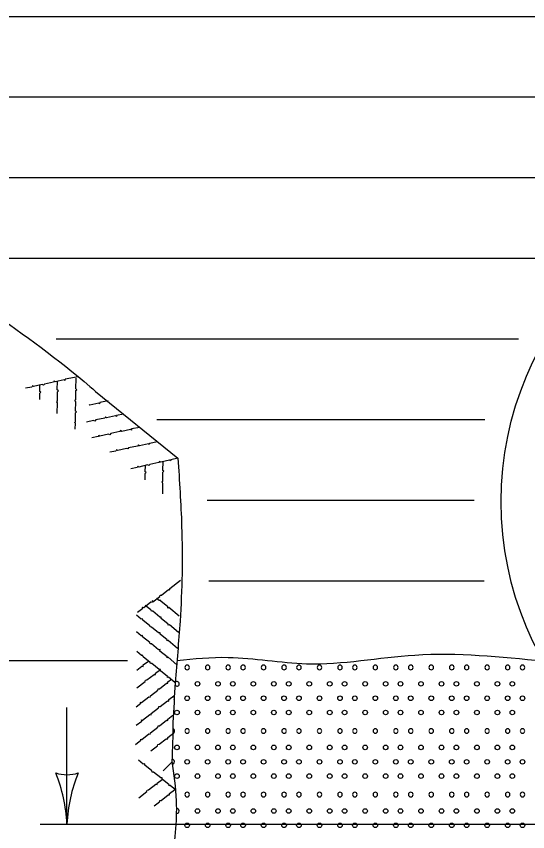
# Model space of a CAD drawing. Extents: x 49991.4 to 50021, y 49987.6 to 50011.4.
# Drawn here: x 50002.154 to 50002.914, y 49993.227 to 49994.441 of the extents above; entities that cross this region are included whole.
import ezdxf

# ---------------------------------------------------------------- set-up
doc = ezdxf.new("R2010")
doc.units = 0
doc.layers.add('Level 1', color=7, linetype='Continuous')
doc.layers.add('Level 3', color=7, linetype='Continuous')

msp = doc.modelspace()

# ---------------------------------------------------------------- linework, layer by layer
at = {"layer": 'Level 1'}
for p, q in [((50001.5996, 49994.4405), (50003.795, 49994.4405)), ((50001.7626, 49994.3205), (50003.795, 49994.3205)), ((50001.9159, 49994.2005), (50003.1608, 49994.2005)), ((50002.052, 49994.0805), (50003.0002, 49994.0805)), ((50002.2134, 49993.9605), (50002.9007, 49993.9605)), ((50002.2721, 49993.8822), (50002.3944, 49993.7827)), ((50002.3631, 49993.8405), (50002.8509, 49993.8405)), ((50002.4377, 49993.7205), (50002.835, 49993.7205)), ((50002.803, 49993.7205), (50002.835, 49993.7205)), ((50002.4404, 49993.6005), (50002.803, 49993.6005)), ((50002.803, 49993.6005), (50002.8496, 49993.6005)), ((50002.3853, 49993.332), (50002.3853, 49993.3302)), ((50002.3853, 49993.3302), (50002.3725, 49993.3175))]:
    msp.add_line(p, q, dxfattribs=at)
for points in [[(50002.246, 49993.9039), (50002.2269, 49993.9002), (50002.2264, 49993.8984), (50002.2252, 49993.8995), (50002.212, 49993.8965), (50002.2104, 49993.8978), (50002.2093, 49993.8961), (50002.1959, 49993.8932), (50002.1946, 49993.8917), (50002.1926, 49993.8924), (50002.1797, 49993.8894), (50002.178, 49993.8906), (50002.177, 49993.8887), (50002.1679, 49993.8869)], [(50002.2419, 49993.8261), (50002.2423, 49993.8351), (50002.2407, 49993.8358), (50002.242, 49993.8368), (50002.2421, 49993.8503), (50002.2437, 49993.8516), (50002.2424, 49993.853), (50002.2426, 49993.8668), (50002.2414, 49993.8684), (50002.2425, 49993.8701), (50002.2425, 49993.8835), (50002.244, 49993.8848), (50002.2425, 49993.8862), (50002.2429, 49993.9019)], [(50002.189, 49993.8701), (50002.189, 49993.8796), (50002.1906, 49993.881), (50002.189, 49993.8823), (50002.1893, 49993.8918)], [(50002.2151, 49993.8494), (50002.2154, 49993.865), (50002.2142, 49993.8666), (50002.2152, 49993.8682), (50002.2152, 49993.8817), (50002.2167, 49993.883), (50002.2151, 49993.8844), (50002.2155, 49993.8974)], [(50002.2906, 49993.868), (50002.2782, 49993.8655), (50002.2778, 49993.8638), (50002.2766, 49993.8648), (50002.2634, 49993.8618), (50002.2626, 49993.8626)], [(50002.3133, 49993.8485), (50002.3032, 49993.8466), (50002.3029, 49993.8448), (50002.3016, 49993.8458), (50002.2884, 49993.8429), (50002.2868, 49993.8443), (50002.2857, 49993.8425), (50002.2723, 49993.8397), (50002.271, 49993.8381), (50002.2691, 49993.8388), (50002.2583, 49993.8363)], [(50002.3379, 49993.8285), (50002.3256, 49993.8263), (50002.3252, 49993.8245), (50002.324, 49993.8255), (50002.3108, 49993.8227), (50002.3091, 49993.824), (50002.3081, 49993.8223), (50002.2946, 49993.8195), (50002.2933, 49993.8178), (50002.2914, 49993.8185), (50002.2783, 49993.8155), (50002.2767, 49993.8167), (50002.2758, 49993.8149), (50002.2666, 49993.8131)], [(50002.3639, 49993.8074), (50002.3521, 49993.8049), (50002.3517, 49993.8032), (50002.3505, 49993.8043), (50002.3373, 49993.8013), (50002.3356, 49993.8026), (50002.3345, 49993.8009), (50002.3211, 49993.7981), (50002.3198, 49993.7965), (50002.3179, 49993.7972), (50002.3049, 49993.7942), (50002.3032, 49993.7953), (50002.3022, 49993.7935), (50002.2931, 49993.7917)], [(50002.3943, 49993.7827), (50002.3837, 49993.7805), (50002.3832, 49993.7787), (50002.382, 49993.7798), (50002.3688, 49993.7768), (50002.3671, 49993.7781), (50002.3661, 49993.7764), (50002.3526, 49993.7735), (50002.3513, 49993.772), (50002.3494, 49993.7727), (50002.3364, 49993.7697), (50002.3347, 49993.7709), (50002.3337, 49993.769), (50002.3246, 49993.7672)], [(50002.3458, 49993.7504), (50002.3458, 49993.7599), (50002.3474, 49993.7613), (50002.3458, 49993.7626), (50002.346, 49993.7721)], [(50002.3719, 49993.7297), (50002.3721, 49993.7453), (50002.371, 49993.7469), (50002.372, 49993.7485), (50002.372, 49993.762), (50002.3735, 49993.7633), (50002.3719, 49993.7647), (50002.3723, 49993.7777)], [(50002.3572, 49993.5691), (50002.3674, 49993.5769), (50002.3679, 49993.5789), (50002.3699, 49993.5791), (50002.3804, 49993.5874), (50002.3824, 49993.5871), (50002.3825, 49993.5891), (50002.3985, 49993.6012)], [(50002.3688, 49993.57), (50002.3688, 49993.571), (50002.3668, 49993.5708), (50002.3628, 49993.5741)], [(50002.3343, 49993.5534), (50002.3424, 49993.5595), (50002.342, 49993.5612), (50002.3436, 49993.5608), (50002.3542, 49993.5691), (50002.3563, 49993.5686), (50002.3566, 49993.5707), (50002.3573, 49993.5712)], [(50002.3952, 49993.5235), (50002.3817, 49993.535), (50002.3801, 49993.5342), (50002.3801, 49993.5358), (50002.3696, 49993.5443), (50002.3697, 49993.5464), (50002.3676, 49993.5462), (50002.357, 49993.5549), (50002.355, 49993.555), (50002.3544, 49993.5569), (50002.3457, 49993.5637)], [(50002.3962, 49993.5475), (50002.3809, 49993.5606), (50002.3793, 49993.5598), (50002.3793, 49993.5614), (50002.3688, 49993.5699), (50002.3688, 49993.571)], [(50002.3938, 49993.4997), (50002.3799, 49993.5115), (50002.3783, 49993.5108), (50002.3783, 49993.5124), (50002.3678, 49993.5209), (50002.3678, 49993.523), (50002.3658, 49993.5228), (50002.3552, 49993.5315), (50002.3532, 49993.5316), (50002.3526, 49993.5334), (50002.3421, 49993.5418), (50002.3419, 49993.5438), (50002.3399, 49993.5434), (50002.3328, 49993.5494)], [(50002.3928, 49993.4754), (50002.3798, 49993.4865), (50002.3782, 49993.4857), (50002.3782, 49993.4873), (50002.3677, 49993.4958), (50002.3678, 49993.4979), (50002.3658, 49993.4977), (50002.3551, 49993.5065), (50002.3531, 49993.5065), (50002.3525, 49993.5084), (50002.342, 49993.5167), (50002.3419, 49993.5187), (50002.3398, 49993.5183), (50002.3327, 49993.5244)], [(50002.39, 49993.4489), (50002.3805, 49993.457), (50002.3789, 49993.4562), (50002.3789, 49993.4578), (50002.3684, 49993.4663), (50002.3684, 49993.4685), (50002.3664, 49993.4682), (50002.3558, 49993.477), (50002.3538, 49993.477), (50002.3531, 49993.4789), (50002.3426, 49993.4872), (50002.3425, 49993.4893), (50002.3405, 49993.4889), (50002.3333, 49993.4949)], [(50002.3334, 49993.4674), (50002.3409, 49993.4733), (50002.3429, 49993.473), (50002.343, 49993.4751), (50002.3506, 49993.4808)], [(50002.3335, 49993.441), (50002.3459, 49993.4505), (50002.3464, 49993.4525), (50002.3484, 49993.4527), (50002.3589, 49993.461), (50002.3609, 49993.4606), (50002.3609, 49993.4627), (50002.3683, 49993.4682)], [(50002.3322, 49993.4127), (50002.3394, 49993.418), (50002.339, 49993.4198), (50002.3405, 49993.4194), (50002.3512, 49993.4277), (50002.3532, 49993.4272), (50002.3535, 49993.4292), (50002.3644, 49993.4376), (50002.3649, 49993.4395), (50002.3669, 49993.4397), (50002.3773, 49993.448), (50002.3793, 49993.4477), (50002.3794, 49993.4498), (50002.3848, 49993.4538)], [(50002.3324, 49993.3855), (50002.3407, 49993.3916), (50002.3403, 49993.3934), (50002.3419, 49993.393), (50002.3525, 49993.4013), (50002.3546, 49993.4008), (50002.3549, 49993.4028), (50002.3658, 49993.4112), (50002.3662, 49993.4131), (50002.3682, 49993.4133), (50002.3787, 49993.4216), (50002.3807, 49993.4213), (50002.3808, 49993.4234), (50002.3883, 49993.429)], [(50002.3312, 49993.3568), (50002.3395, 49993.3629), (50002.3391, 49993.3646), (50002.3407, 49993.3643), (50002.3513, 49993.3726), (50002.3534, 49993.3721), (50002.3536, 49993.3741), (50002.3645, 49993.3824), (50002.365, 49993.3844), (50002.367, 49993.3846), (50002.3775, 49993.3929), (50002.3795, 49993.3926), (50002.3796, 49993.3946), (50002.3871, 49993.4003)], [(50002.3541, 49993.347), (50002.3643, 49993.3548), (50002.3648, 49993.3567), (50002.3667, 49993.357), (50002.3772, 49993.3653), (50002.3792, 49993.3649), (50002.3793, 49993.367), (50002.3886, 49993.374)], [(50002.3909, 49993.2891), (50002.383, 49993.2958), (50002.3814, 49993.295), (50002.3814, 49993.2966), (50002.3709, 49993.3051), (50002.3709, 49993.3072), (50002.3689, 49993.307), (50002.3582, 49993.3157), (50002.3562, 49993.3157), (50002.3556, 49993.3176), (50002.3451, 49993.3259), (50002.345, 49993.3279), (50002.3429, 49993.3275), (50002.3358, 49993.3335)], [(50002.3361, 49993.2773), (50002.3484, 49993.2868), (50002.3489, 49993.2888), (50002.3509, 49993.289), (50002.3614, 49993.2974), (50002.3634, 49993.297), (50002.3635, 49993.2991), (50002.3708, 49993.3047)], [(50002.3593, 49993.2654), (50002.3669, 49993.2713), (50002.3674, 49993.2733), (50002.3694, 49993.2735), (50002.3799, 49993.2819), (50002.3819, 49993.2815), (50002.382, 49993.2836), (50002.3894, 49993.2892)]]:
    msp.add_lwpolyline(points, dxfattribs=at)
for centre, radius in [((50003.355, 49993.7182), 0.48), ((50002.4235, 49993.4469), 0.00341), ((50002.454, 49993.4469), 0.00341), ((50002.4761, 49993.4469), 0.00341), ((50002.5066, 49993.4469), 0.00341), ((50002.5371, 49993.4469), 0.00341), ((50002.5592, 49993.4469), 0.00341), ((50002.5897, 49993.4469), 0.00341), ((50002.6202, 49993.4469), 0.00341), ((50002.6423, 49993.4469), 0.00341), ((50002.6728, 49993.4469), 0.00341), ((50002.7033, 49993.4469), 0.00341), ((50002.7254, 49993.4469), 0.00341), ((50002.7559, 49993.4469), 0.00341), ((50002.7864, 49993.4469), 0.00341), ((50002.8085, 49993.4469), 0.00341), ((50002.839, 49993.4469), 0.00341), ((50002.8695, 49993.4469), 0.00341), ((50002.8916, 49993.4469), 0.00341), ((50002.4082, 49993.4255), 0.00341), ((50002.4387, 49993.4255), 0.00341), ((50002.4387, 49993.4255), 0.00341), ((50002.4692, 49993.4255), 0.00341), ((50002.4913, 49993.4255), 0.00341), ((50002.5218, 49993.4255), 0.00341), ((50002.5218, 49993.4255), 0.00341), ((50002.5523, 49993.4255), 0.00341), ((50002.5744, 49993.4255), 0.00341), ((50002.6049, 49993.4255), 0.00341), ((50002.6049, 49993.4255), 0.00341), ((50002.6354, 49993.4255), 0.00341), ((50002.6575, 49993.4255), 0.00341), ((50002.688, 49993.4255), 0.00341), ((50002.688, 49993.4255), 0.00341), ((50002.7185, 49993.4255), 0.00341), ((50002.7406, 49993.4255), 0.00341), ((50002.7711, 49993.4255), 0.00341), ((50002.7711, 49993.4255), 0.00341), ((50002.8016, 49993.4255), 0.00341), ((50002.8237, 49993.4255), 0.00341), ((50002.8542, 49993.4255), 0.00341), ((50002.8542, 49993.4255), 0.00341), ((50002.8847, 49993.4255), 0.00341), ((50002.9068, 49993.4255), 0.00341), ((50002.393, 49993.4042), 0.00341), ((50002.4235, 49993.4042), 0.00341), ((50002.454, 49993.4042), 0.00341), ((50002.4761, 49993.4042), 0.00341), ((50002.5066, 49993.4042), 0.00341), ((50002.5371, 49993.4042), 0.00341), ((50002.5592, 49993.4042), 0.00341), ((50002.5897, 49993.4042), 0.00341), ((50002.6202, 49993.4042), 0.00341), ((50002.6423, 49993.4042), 0.00341), ((50002.6728, 49993.4042), 0.00341), ((50002.7033, 49993.4042), 0.00341), ((50002.7254, 49993.4042), 0.00341), ((50002.7559, 49993.4042), 0.00341), ((50002.7864, 49993.4042), 0.00341), ((50002.8085, 49993.4042), 0.00341), ((50002.839, 49993.4042), 0.00341), ((50002.8695, 49993.4042), 0.00341), ((50002.8916, 49993.4042), 0.00341), ((50002.393, 49993.3523), 0.00341), ((50002.4235, 49993.3523), 0.00341), ((50002.454, 49993.3523), 0.00341), ((50002.4761, 49993.3523), 0.00341), ((50002.5066, 49993.3523), 0.00341), ((50002.5371, 49993.3523), 0.00341), ((50002.5592, 49993.3523), 0.00341), ((50002.5897, 49993.3523), 0.00341), ((50002.6202, 49993.3523), 0.00341), ((50002.6423, 49993.3523), 0.00341), ((50002.6728, 49993.3523), 0.00341), ((50002.7033, 49993.3523), 0.00341), ((50002.7254, 49993.3523), 0.00341), ((50002.7559, 49993.3523), 0.00341), ((50002.7864, 49993.3523), 0.00341), ((50002.8085, 49993.3523), 0.00341), ((50002.839, 49993.3523), 0.00341), ((50002.8695, 49993.3523), 0.00341), ((50002.8916, 49993.3523), 0.00341), ((50002.4082, 49993.3309), 0.00341), ((50002.4387, 49993.3309), 0.00341), ((50002.4387, 49993.3309), 0.00341), ((50002.4692, 49993.3309), 0.00341), ((50002.4913, 49993.3309), 0.00341), ((50002.5218, 49993.3309), 0.00341), ((50002.5218, 49993.3309), 0.00341), ((50002.5523, 49993.3309), 0.00341), ((50002.5744, 49993.3309), 0.00341), ((50002.6049, 49993.3309), 0.00341), ((50002.6049, 49993.3309), 0.00341), ((50002.6354, 49993.3309), 0.00341), ((50002.6575, 49993.3309), 0.00341), ((50002.688, 49993.3309), 0.00341), ((50002.688, 49993.3309), 0.00341), ((50002.7185, 49993.3309), 0.00341), ((50002.7406, 49993.3309), 0.00341), ((50002.7711, 49993.3309), 0.00341), ((50002.7711, 49993.3309), 0.00341), ((50002.8016, 49993.3309), 0.00341), ((50002.8237, 49993.3309), 0.00341), ((50002.8542, 49993.3309), 0.00341), ((50002.8542, 49993.3309), 0.00341), ((50002.8847, 49993.3309), 0.00341), ((50002.9068, 49993.3309), 0.00341), ((50002.393, 49993.3096), 0.00341), ((50002.4235, 49993.3096), 0.00341), ((50002.454, 49993.3096), 0.00341), ((50002.4761, 49993.3096), 0.00341), ((50002.5066, 49993.3096), 0.00341), ((50002.5371, 49993.3096), 0.00341), ((50002.5592, 49993.3096), 0.00341), ((50002.5897, 49993.3096), 0.00341), ((50002.6202, 49993.3096), 0.00341), ((50002.6423, 49993.3096), 0.00341), ((50002.6728, 49993.3096), 0.00341), ((50002.7033, 49993.3096), 0.00341), ((50002.7254, 49993.3096), 0.00341), ((50002.7559, 49993.3096), 0.00341), ((50002.7864, 49993.3096), 0.00341), ((50002.8085, 49993.3096), 0.00341), ((50002.839, 49993.3096), 0.00341), ((50002.8695, 49993.3096), 0.00341), ((50002.8916, 49993.3096), 0.00341), ((50002.4235, 49993.2577), 0.00341), ((50002.454, 49993.2577), 0.00341), ((50002.4761, 49993.2577), 0.00341), ((50002.5066, 49993.2577), 0.00341), ((50002.5371, 49993.2577), 0.00341), ((50002.5592, 49993.2577), 0.00341), ((50002.5897, 49993.2577), 0.00341), ((50002.6202, 49993.2577), 0.00341), ((50002.6423, 49993.2577), 0.00341), ((50002.6728, 49993.2577), 0.00341), ((50002.7033, 49993.2577), 0.00341), ((50002.7254, 49993.2577), 0.00341), ((50002.7559, 49993.2577), 0.00341), ((50002.7864, 49993.2577), 0.00341), ((50002.8085, 49993.2577), 0.00341), ((50002.839, 49993.2577), 0.00341), ((50002.8695, 49993.2577), 0.00341), ((50002.8916, 49993.2577), 0.00341), ((50002.4082, 49993.2363), 0.00341), ((50002.4387, 49993.2363), 0.00341), ((50002.4387, 49993.2363), 0.00341), ((50002.4692, 49993.2363), 0.00341), ((50002.4913, 49993.2363), 0.00341), ((50002.5218, 49993.2363), 0.00341), ((50002.5218, 49993.2363), 0.00341), ((50002.5523, 49993.2363), 0.00341), ((50002.5744, 49993.2363), 0.00341), ((50002.6049, 49993.2363), 0.00341), ((50002.6049, 49993.2363), 0.00341), ((50002.6354, 49993.2363), 0.00341), ((50002.6575, 49993.2363), 0.00341), ((50002.688, 49993.2363), 0.00341), ((50002.688, 49993.2363), 0.00341), ((50002.7185, 49993.2363), 0.00341), ((50002.7406, 49993.2363), 0.00341), ((50002.7711, 49993.2363), 0.00341), ((50002.7711, 49993.2363), 0.00341), ((50002.8016, 49993.2363), 0.00341), ((50002.8237, 49993.2363), 0.00341), ((50002.8542, 49993.2363), 0.00341), ((50002.8542, 49993.2363), 0.00341), ((50002.8847, 49993.2363), 0.00341), ((50002.9068, 49993.2363), 0.00341)]:
    msp.add_circle(centre, radius, dxfattribs=at)
for centre, start, end in [((50002.4082, 49993.4714), 0, 180), ((50002.4082, 49993.4713), 180, 0), ((50002.4387, 49993.4714), 0, 180), ((50002.4387, 49993.4713), 180, 0), ((50002.4387, 49993.4713), 180, 0), ((50002.4692, 49993.4714), 0, 180), ((50002.4692, 49993.4713), 180, 0), ((50002.4913, 49993.4714), 0, 180), ((50002.4913, 49993.4713), 180, 0), ((50002.5218, 49993.4714), 0, 180), ((50002.5218, 49993.4713), 180, 0), ((50002.5218, 49993.4713), 180, 0), ((50002.5523, 49993.4714), 0, 180), ((50002.5523, 49993.4713), 180, 0), ((50002.5744, 49993.4714), 0, 180), ((50002.5744, 49993.4713), 180, 0), ((50002.6049, 49993.4714), 0, 180), ((50002.6049, 49993.4713), 180, 0), ((50002.6049, 49993.4713), 180, 0), ((50002.6354, 49993.4714), 0, 180), ((50002.6354, 49993.4713), 180, 0), ((50002.6575, 49993.4714), 0, 180), ((50002.6575, 49993.4713), 180, 0), ((50002.688, 49993.4714), 0, 180), ((50002.688, 49993.4713), 180, 0), ((50002.688, 49993.4713), 180, 0), ((50002.7185, 49993.4714), 0, 180), ((50002.7185, 49993.4713), 180, 0), ((50002.7406, 49993.4714), 0, 180), ((50002.7406, 49993.4713), 180, 0), ((50002.7711, 49993.4714), 0, 180), ((50002.7711, 49993.4713), 180, 0), ((50002.7711, 49993.4713), 180, 0), ((50002.8016, 49993.4714), 0, 180), ((50002.8016, 49993.4713), 180, 0), ((50002.8237, 49993.4714), 0, 180), ((50002.8237, 49993.4713), 180, 0), ((50002.8542, 49993.4714), 0, 180), ((50002.8542, 49993.4713), 180, 0), ((50002.8542, 49993.4713), 180, 0), ((50002.8847, 49993.4714), 0, 180), ((50002.8847, 49993.4713), 180, 0), ((50002.9068, 49993.4714), 0, 180), ((50002.9068, 49993.4713), 180, 0), ((50002.393, 49993.4469), 209.2601, 141.3612), ((50002.3861, 49993.4255), 322.7686, 30.5886), ((50002.3861, 49993.3768), 0, 81.8598), ((50002.4082, 49993.3768), 0, 180), ((50002.4387, 49993.3768), 0, 180), ((50002.4692, 49993.3768), 0, 180), ((50002.4913, 49993.3768), 0, 180), ((50002.5218, 49993.3768), 0, 180), ((50002.5523, 49993.3768), 0, 180), ((50002.5744, 49993.3768), 0, 180), ((50002.6049, 49993.3768), 0, 180), ((50002.6354, 49993.3768), 0, 180), ((50002.6575, 49993.3768), 0, 180), ((50002.688, 49993.3768), 0, 180), ((50002.7185, 49993.3768), 0, 180), ((50002.7406, 49993.3768), 0, 180), ((50002.7711, 49993.3768), 0, 180), ((50002.8016, 49993.3768), 0, 180), ((50002.8237, 49993.3768), 0, 180), ((50002.8542, 49993.3768), 0, 180), ((50002.8847, 49993.3768), 0, 180), ((50002.9068, 49993.3768), 0, 180), ((50002.3861, 49993.3767), 275.0211, 0), ((50002.4082, 49993.3767), 180, 0), ((50002.4387, 49993.3767), 180, 0), ((50002.4387, 49993.3767), 180, 0), ((50002.4692, 49993.3767), 180, 0), ((50002.4913, 49993.3767), 180, 0), ((50002.5218, 49993.3767), 180, 0), ((50002.5218, 49993.3767), 180, 0), ((50002.5523, 49993.3767), 180, 0), ((50002.5744, 49993.3767), 180, 0), ((50002.6049, 49993.3767), 180, 0), ((50002.6049, 49993.3767), 180, 0), ((50002.6354, 49993.3767), 180, 0), ((50002.6575, 49993.3767), 180, 0), ((50002.688, 49993.3767), 180, 0), ((50002.688, 49993.3767), 180, 0), ((50002.7185, 49993.3767), 180, 0), ((50002.7406, 49993.3767), 180, 0), ((50002.7711, 49993.3767), 180, 0), ((50002.7711, 49993.3767), 180, 0), ((50002.8016, 49993.3767), 180, 0), ((50002.8237, 49993.3767), 180, 0), ((50002.8542, 49993.3767), 180, 0), ((50002.8542, 49993.3767), 180, 0), ((50002.8847, 49993.3767), 180, 0), ((50002.9068, 49993.3767), 180, 0), ((50002.3861, 49993.3309), 264.4083, 102.6503), ((50002.4082, 49993.2822), 0, 180), ((50002.4387, 49993.2822), 0, 180), ((50002.4692, 49993.2822), 0, 180), ((50002.4913, 49993.2822), 0, 180), ((50002.5218, 49993.2822), 0, 180), ((50002.5523, 49993.2822), 0, 180), ((50002.5744, 49993.2822), 0, 180), ((50002.6049, 49993.2822), 0, 180), ((50002.6354, 49993.2822), 0, 180), ((50002.6575, 49993.2822), 0, 180), ((50002.688, 49993.2822), 0, 180), ((50002.7185, 49993.2822), 0, 180), ((50002.7406, 49993.2822), 0, 180), ((50002.7711, 49993.2822), 0, 180), ((50002.8016, 49993.2822), 0, 180), ((50002.8237, 49993.2822), 0, 180), ((50002.8542, 49993.2822), 0, 180), ((50002.8847, 49993.2822), 0, 180), ((50002.9068, 49993.2822), 0, 180), ((50002.4082, 49993.2821), 180, 0), ((50002.4387, 49993.2821), 180, 0), ((50002.4387, 49993.2821), 180, 0), ((50002.4692, 49993.2821), 180, 0), ((50002.4913, 49993.2821), 180, 0), ((50002.5218, 49993.2821), 180, 0), ((50002.5218, 49993.2821), 180, 0), ((50002.5523, 49993.2821), 180, 0), ((50002.5744, 49993.2821), 180, 0), ((50002.6049, 49993.2821), 180, 0), ((50002.6049, 49993.2821), 180, 0), ((50002.6354, 49993.2821), 180, 0), ((50002.6575, 49993.2821), 180, 0), ((50002.688, 49993.2821), 180, 0), ((50002.688, 49993.2821), 180, 0), ((50002.7185, 49993.2821), 180, 0), ((50002.7406, 49993.2821), 180, 0), ((50002.7711, 49993.2821), 180, 0), ((50002.7711, 49993.2821), 180, 0), ((50002.8016, 49993.2821), 180, 0), ((50002.8237, 49993.2821), 180, 0), ((50002.8542, 49993.2821), 180, 0), ((50002.8542, 49993.2821), 180, 0), ((50002.8847, 49993.2821), 180, 0), ((50002.9068, 49993.2821), 180, 0), ((50002.393, 49993.2577), 258.3007, 101.9977)]:
    msp.add_arc(centre, 0.00341, start, end, dxfattribs=at)
for points in [[(50002.1153, 49994.0019), (50002.2637, 49993.8895), (50002.2721, 49993.8822)], [(50002.3944, 49993.7827), (50002.4, 49993.6813), (50002.3976, 49993.5403), (50002.3905, 49993.4487), (50002.387, 49993.3892)], [(50002.938, 49993.4805), (50002.7466, 49993.4893), (50002.5858, 49993.4764), (50002.4692, 49993.4859), (50002.393, 49993.4813)], [(50002.387, 49993.3892), (50002.387, 49993.388), (50002.3855, 49993.332)], [(50002.3855, 49993.332), (50002.3919, 49993.2728), (50002.3848, 49993.1787)]]:
    msp.add_spline(points, degree=3, dxfattribs=at)
at = {"layer": 'Level 3'}
for p, q in [((50002.3196, 49993.4813), (50001.4254, 49993.4813)), ((50002.2295, 49993.2382), (50002.2295, 49993.4116)), ((50002.1895, 49993.2382), (50003.255, 49993.2382))]:
    msp.add_line(p, q, dxfattribs=at)
for centre, radius, start, end in [((50002.2295, 49993.3665), 0.0548, 252.1388, 287.8612), ((50001.9968, 49993.2268), 0.233, 2.8273, 22.0772), ((50002.4516, 49993.2291), 0.2223, 157.456, 177.6395)]:
    msp.add_arc(centre, radius, start, end, dxfattribs=at)

doc.saveas('drawing.dxf')
